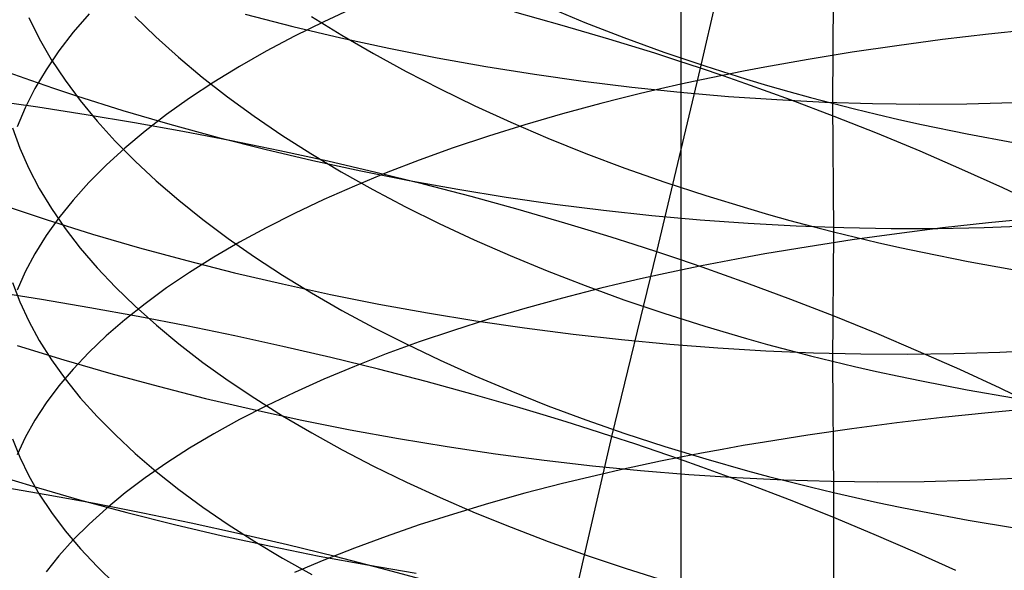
# Model space of a CAD drawing. Extents: x -383 to 1849, y -1185 to -529.
# Tile 794 of 870: x 1817.19 to 1826.97, y -981.94 to -976.47. Entities that reach past the tile are written whole.
import ezdxf

# ---------------------------------------------------------------- set-up
doc = ezdxf.new("R2010")
doc.units = 0
doc.layers.add('PREDEFINITO', color=7, linetype='CONTINUOUS')

msp = doc.modelspace()

# ---------------------------------------------------------------- linework, layer by layer
at = {"layer": 'PREDEFINITO'}
for p, q in [((1823.9519, -976.9497, 480.401), (1824.3687, -975.1353, 481.1956)), ((1823.7555, -975.2798, 667.4725), (1823.7555, -977.1087, 668.2681)), ((1825.2709, -976.0435, 638.5184), (1825.2601, -977.2981, 639.3088)), ((1820.5129, -976.346, 664.7318), (1820.2088, -976.4873, 664.3741)), ((1822.4253, -976.3381, 640.9355), (1822.8027, -976.4948, 640.667)), ((1817.2784, -976.4456, 651.004), (1817.3827, -976.6542, 650.5749)), ((1817.8776, -976.4105, 659.6036), (1817.7206, -976.5931, 659.1759)), ((1818.331, -976.4355, 647.3147), (1818.5409, -976.6393, 646.9199)), ((1819.4281, -976.4138, 513.2167), (1819.9013, -976.5345, 513.2364)), ((1820.0885, -976.4346, 643.9087), (1820.3898, -976.6217, 643.5673)), ((1822.5755, -976.5239, 480.1584), (1822.108, -976.3941, 480.1079)), ((1819.9013, -976.5345, 513.2364), (1820.3774, -976.6467, 513.2427)), ((1820.2088, -976.4873, 664.3741), (1819.9169, -976.6325, 664.0075)), ((1823.039, -976.6598, 480.2239), (1822.5755, -976.5239, 480.1584)), ((1822.8027, -976.4948, 640.667), (1823.1897, -976.6454, 640.4099)), ((1827.2764, -976.5615, 669.8435), (1826.812, -976.6107, 669.6948)), ((1817.3827, -976.6542, 650.5749), (1817.503, -976.8615, 650.149)), ((1817.7206, -976.5931, 659.1759), (1817.5784, -976.7777, 658.7442)), ((1818.5409, -976.6393, 646.9199), (1818.7647, -976.8404, 646.5309)), ((1819.9169, -976.6325, 664.0075), (1819.6373, -976.7814, 663.6324)), ((1820.3774, -976.6467, 513.2427), (1820.8559, -976.7501, 513.2358)), ((1820.3898, -976.6217, 643.5673), (1820.703, -976.8044, 643.2346)), ((1823.2691, -976.73, 480.2624), (1823.039, -976.6598, 480.2239)), ((1823.1897, -976.6454, 640.4099), (1823.5862, -976.7896, 640.1645)), ((1826.3534, -976.6655, 669.5323), (1825.9013, -976.7257, 669.3559)), ((1826.812, -976.6107, 669.6948), (1826.3534, -976.6655, 669.5323)), ((1817.5784, -976.7777, 658.7442), (1817.4513, -976.9641, 658.3091)), ((1820.8559, -976.7501, 513.2358), (1821.3364, -976.8449, 513.2158)), ((1823.498, -976.8017, 480.3048), (1823.2691, -976.73, 480.2624)), ((1825.9013, -976.7257, 669.3559), (1825.456, -976.7914, 669.1658)), ((1817.503, -976.8615, 650.149), (1817.6391, -977.0674, 649.7265)), ((1818.7647, -976.8404, 646.5309), (1819.0021, -977.0385, 646.1483)), ((1819.6373, -976.7814, 663.6324), (1819.3704, -976.9339, 663.2492)), ((1820.703, -976.8044, 643.2346), (1821.0276, -976.9825, 642.9109)), ((1821.3364, -976.8449, 513.2158), (1821.8183, -976.931, 513.1829)), ((1823.7256, -976.875, 480.3509), (1823.498, -976.8017, 480.3048)), ((1823.5862, -976.7896, 640.1645), (1823.9918, -976.9272, 639.9314)), ((1823.9519, -976.9497, 480.401), (1823.7256, -976.875, 480.3509)), ((1825.0183, -976.8625, 668.9619), (1824.5886, -976.9391, 668.7443)), ((1825.456, -976.7914, 669.1658), (1825.0183, -976.8625, 668.9619)), ((1817.4513, -976.9641, 658.3091), (1817.3396, -977.1522, 657.8709)), ((1819.3704, -976.9339, 663.2492), (1819.1164, -977.0897, 662.8584)), ((1821.8183, -976.931, 513.1829), (1822.301, -977.0082, 513.1371)), ((1823.5183, -978.7748, 479.639), (1823.9519, -976.9497, 480.401)), ((1824.1767, -977.026, 480.4549), (1823.9519, -976.9497, 480.401)), ((1823.9918, -976.9272, 639.9314), (1824.4061, -977.058, 639.7107)), ((1824.5886, -976.9391, 668.7443), (1824.3769, -976.9795, 668.6304)), ((1817.0716, -976.9898, 512.2021), (1817.2977, -977.0697, 512.2449)), ((1817.2977, -977.0697, 512.2449), (1817.5251, -977.1475, 512.2842)), ((1817.6391, -977.0674, 649.7265), (1817.7906, -977.2718, 649.308)), ((1819.0021, -977.0385, 646.1483), (1819.2528, -977.2334, 645.7724)), ((1821.0276, -976.9825, 642.9109), (1821.3633, -977.1557, 642.5968)), ((1822.301, -977.0082, 513.1371), (1822.7841, -977.0767, 513.0787)), ((1823.9603, -977.0642, 668.3923), (1823.7555, -977.1087, 668.2681)), ((1824.1674, -977.0212, 668.513), (1823.9603, -977.0642, 668.3923)), ((1824.3769, -976.9795, 668.6304), (1824.1674, -977.0212, 668.513)), ((1824.4002, -977.1037, 480.5126), (1824.1767, -977.026, 480.4549)), ((1824.4061, -977.058, 639.7107), (1824.6165, -977.1207, 639.6053)), ((1817.3396, -977.1522, 657.8709), (1817.2434, -977.3416, 657.4301)), ((1817.5251, -977.1475, 512.2842), (1817.7538, -977.2232, 512.3199)), ((1819.1164, -977.0897, 662.8584), (1818.8755, -977.2487, 662.4605)), ((1821.3633, -977.1557, 642.5968), (1821.71, -977.3239, 642.2925)), ((1822.7841, -977.0767, 513.0787), (1823.2669, -977.1363, 513.0076)), ((1823.2669, -977.1363, 513.0076), (1823.749, -977.1871, 512.9241)), ((1823.5531, -977.1545, 668.1405), (1823.3531, -977.2016, 668.0096)), ((1823.7555, -977.1087, 668.2681), (1823.5531, -977.1545, 668.1405)), ((1823.7555, -977.1087, 668.2681), (1823.7557, -978.9549, 669.0281)), ((1824.6221, -977.1828, 480.5741), (1824.4002, -977.1037, 480.5126)), ((1824.6165, -977.1207, 639.6053), (1824.829, -977.1817, 639.5031)), ((1817.7538, -977.2232, 512.3199), (1818.2149, -977.3685, 512.3809)), ((1818.8755, -977.2487, 662.4605), (1818.648, -977.4107, 662.0559)), ((1819.2528, -977.2334, 645.7724), (1819.5166, -977.425, 645.4036)), ((1823.1557, -977.2501, 667.8755), (1822.9607, -977.2998, 667.738)), ((1823.3531, -977.2016, 668.0096), (1823.1557, -977.2501, 667.8755)), ((1823.749, -977.1871, 512.9241), (1824.2298, -977.229, 512.8283)), ((1824.2298, -977.229, 512.8283), (1824.7088, -977.2619, 512.7203)), ((1824.8425, -977.2633, 480.6394), (1824.6221, -977.1828, 480.5741)), ((1824.7088, -977.2619, 512.7203), (1825.1854, -977.2859, 512.6002)), ((1824.829, -977.1817, 639.5031), (1825.0435, -977.2408, 639.4043)), ((1825.2786, -977.4284, 480.7811), (1824.8425, -977.2633, 480.6394)), ((1825.0435, -977.2408, 639.4043), (1825.2601, -977.2981, 639.3088)), ((1817.369, -977.3382, 479.5529), (1816.8904, -977.2711, 479.647)), ((1817.2434, -977.3416, 657.4301), (1817.163, -977.5322, 656.9872)), ((1817.8489, -977.4118, 479.4726), (1817.369, -977.3382, 479.5529)), ((1817.7906, -977.2718, 649.308), (1817.9572, -977.4743, 648.8939)), ((1821.71, -977.3239, 642.2925), (1822.0673, -977.4869, 641.9986)), ((1822.9607, -977.2998, 667.738), (1822.5785, -977.4031, 667.4537)), ((1825.1854, -977.2859, 512.6002), (1825.6592, -977.3009, 512.4681)), ((1825.2601, -977.2981, 639.3088), (1825.4786, -977.3535, 639.2168)), ((1825.2601, -977.2981, 639.3088), (1825.2701, -978.5741, 640.0666)), ((1825.4786, -977.3535, 639.2168), (1825.699, -977.4071, 639.1282)), ((1825.6592, -977.3009, 512.4681), (1826.1295, -977.3068, 512.3243)), ((1826.1295, -977.3068, 512.3243), (1826.5959, -977.3037, 512.1687)), ((1826.5959, -977.3037, 512.1687), (1827.0578, -977.2915, 512.0015)), ((1818.3295, -977.4917, 479.4063), (1817.8489, -977.4118, 479.4726)), ((1818.2149, -977.3685, 512.3809), (1818.6805, -977.5055, 512.4281)), ((1818.648, -977.4107, 662.0559), (1818.4341, -977.5755, 661.645)), ((1819.5166, -977.425, 645.4036), (1819.793, -977.6131, 645.0424)), ((1822.5785, -977.4031, 667.4537), (1822.2067, -977.5114, 667.1572)), ((1825.708, -977.5988, 480.9372), (1825.2786, -977.4284, 480.7811)), ((1825.699, -977.4071, 639.1282), (1825.9212, -977.4588, 639.0431)), ((1825.9212, -977.4588, 639.0431), (1826.1453, -977.5086, 638.9613)), ((1817.1189, -977.542, 652.6651), (1817.1904, -977.7438, 652.2269)), ((1817.9572, -977.4743, 648.8939), (1818.1387, -977.6748, 648.4845)), ((1818.8105, -977.578, 479.354), (1818.3295, -977.4917, 479.4063)), ((1818.6805, -977.5055, 512.4281), (1819.1501, -977.6342, 512.4614)), ((1822.2067, -977.5114, 667.1572), (1821.8456, -977.6244, 666.8489)), ((1822.0673, -977.4869, 641.9986), (1822.4348, -977.6443, 641.7154)), ((1826.1453, -977.5086, 638.9613), (1826.5983, -977.6025, 638.8082)), ((1818.4341, -977.5755, 661.645), (1818.234, -977.7429, 661.2283)), ((1819.2912, -977.6705, 479.3161), (1818.8105, -977.578, 479.354)), ((1819.1501, -977.6342, 512.4614), (1819.6231, -977.7545, 512.4812)), ((1819.793, -977.6131, 645.0424), (1820.0819, -977.7973, 644.6892)), ((1821.8456, -977.6244, 666.8489), (1821.4954, -977.742, 666.5292)), ((1822.4348, -977.6443, 641.7154), (1822.8123, -977.7961, 641.4433)), ((1826.1303, -977.7742, 481.1075), (1825.708, -977.5988, 480.9372)), ((1826.5983, -977.6025, 638.8082), (1827.0576, -977.689, 638.6686)), ((1817.1904, -977.7438, 652.2269), (1817.2784, -977.9448, 651.791)), ((1818.234, -977.7429, 661.2283), (1818.0481, -977.9127, 660.8063)), ((1818.1387, -977.6748, 648.4845), (1818.3347, -977.8731, 648.0802)), ((1819.771, -977.7692, 479.2925), (1819.2912, -977.6705, 479.3161)), ((1819.6231, -977.7545, 512.4812), (1820.099, -977.8664, 512.4874)), ((1821.4954, -977.742, 666.5292), (1821.1564, -977.864, 666.1987)), ((1820.2496, -977.874, 479.2834), (1819.771, -977.7692, 479.2925)), ((1820.0819, -977.7973, 644.6892), (1820.3828, -977.9775, 644.3443)), ((1822.8123, -977.7961, 641.4433), (1823.1995, -977.9419, 641.1827)), ((1826.5453, -977.9543, 481.2916), (1826.1303, -977.7742, 481.1075)), ((1817.2784, -977.9448, 651.791), (1817.3829, -978.1449, 651.3578)), ((1818.0481, -977.9127, 660.8063), (1817.8766, -978.0849, 660.3795)), ((1818.3347, -977.8731, 648.0802), (1818.545, -978.0689, 647.6816)), ((1820.099, -977.8664, 512.4874), (1820.5773, -977.9698, 512.4802)), ((1820.7264, -977.9849, 479.2891), (1820.2496, -977.874, 479.2834)), ((1821.1564, -977.864, 666.1987), (1820.8287, -977.9902, 665.8578)), ((1823.1995, -977.9419, 641.1827), (1823.5961, -978.0815, 640.934)), ((1820.3828, -977.9775, 644.3443), (1820.6956, -978.1535, 644.0082)), ((1820.8287, -977.9902, 665.8578), (1820.5128, -978.1206, 665.5069)), ((1820.5773, -977.9698, 512.4802), (1821.0574, -978.0649, 512.4598)), ((1821.2007, -978.1018, 479.3095), (1820.7264, -977.9849, 479.2891)), ((1826.9526, -978.1389, 481.4891), (1826.5453, -977.9543, 481.2916)), ((1817.3829, -978.1449, 651.3578), (1817.5033, -978.3439, 650.9277)), ((1817.8766, -978.0849, 660.3795), (1817.7196, -978.2591, 659.9482)), ((1818.545, -978.0689, 647.6816), (1818.7692, -978.2621, 647.289)), ((1820.5128, -978.1206, 665.5069), (1820.2087, -978.2548, 665.1466)), ((1821.0574, -978.0649, 512.4598), (1821.5388, -978.1514, 512.4263)), ((1821.6721, -978.2247, 479.3449), (1821.2007, -978.1018, 479.3095)), ((1823.5961, -978.0815, 640.934), (1824.0018, -978.2148, 640.6977)), ((1827.3518, -978.3279, 481.6998), (1826.9526, -978.1389, 481.4891)), ((1820.6956, -978.1535, 644.0082), (1821.0199, -978.3251, 643.6812)), ((1821.5388, -978.1514, 512.4263), (1822.021, -978.2293, 512.3798)), ((1822.1402, -978.3535, 479.3954), (1821.6721, -978.2247, 479.3449)), ((1822.021, -978.2293, 512.3798), (1822.5034, -978.2988, 512.3204)), ((1824.0018, -978.2148, 640.6977), (1824.4162, -978.3415, 640.474)), ((1816.9946, -978.3008, 511.5064), (1817.2222, -978.3778, 511.5461)), ((1817.7196, -978.2591, 659.9482), (1817.5775, -978.4352, 659.5129)), ((1818.7692, -978.2621, 647.289), (1819.007, -978.4525, 646.9027)), ((1820.2087, -978.2548, 665.1466), (1819.9168, -978.3927, 664.7772)), ((1821.0199, -978.3251, 643.6812), (1821.3553, -978.4921, 643.3639)), ((1822.5034, -978.2988, 512.3204), (1822.9855, -978.3596, 512.2482)), ((1824.4162, -978.3415, 640.474), (1824.6266, -978.4023, 640.3671)), ((1817.2222, -978.3778, 511.5461), (1817.4511, -978.4529, 511.5822)), ((1817.5775, -978.4352, 659.5129), (1817.4504, -978.613, 659.0741)), ((1817.5033, -978.3439, 650.9277), (1817.6396, -978.5416, 650.5011)), ((1819.9168, -978.3927, 664.7772), (1819.6373, -978.5342, 664.3992)), ((1822.6042, -978.4882, 479.4612), (1822.1402, -978.3535, 479.3954)), ((1822.9855, -978.3596, 512.2482), (1823.4668, -978.4117, 512.1635)), ((1823.4668, -978.4117, 512.1635), (1823.9468, -978.4552, 512.0663)), ((1824.6266, -978.4023, 640.3671), (1824.8391, -978.4613, 640.2636)), ((1827.2759, -978.439, 670.6137), (1826.8116, -978.4853, 670.4641)), ((1817.4511, -978.4529, 511.5822), (1817.9126, -978.5971, 511.6439)), ((1819.007, -978.4525, 646.9027), (1819.2581, -978.6399, 646.5233)), ((1819.6373, -978.5342, 664.3992), (1819.3704, -978.6791, 664.0131)), ((1821.3553, -978.4921, 643.3639), (1821.7017, -978.6542, 643.0565)), ((1822.8346, -978.5577, 479.4998), (1822.6042, -978.4882, 479.4612)), ((1823.9468, -978.4552, 512.0663), (1824.4248, -978.49, 511.9567)), ((1824.4248, -978.49, 511.9567), (1824.9005, -978.5161, 511.8348)), ((1824.8391, -978.4613, 640.2636), (1825.0536, -978.5186, 640.1634)), ((1824.9005, -978.5161, 511.8348), (1825.3732, -978.5333, 511.7009)), ((1825.0536, -978.5186, 640.1634), (1825.2701, -978.5741, 640.0666)), ((1825.3732, -978.5333, 511.7009), (1825.8425, -978.5418, 511.555)), ((1826.3531, -978.5368, 670.3005), (1825.901, -978.5935, 670.123)), ((1826.3077, -978.5414, 511.3973), (1826.7684, -978.5322, 511.2278)), ((1826.8116, -978.4853, 670.4641), (1826.3531, -978.5368, 670.3005)), ((1826.7684, -978.5322, 511.2278), (1827.2241, -978.514, 511.0467)), ((1817.4504, -978.613, 659.0741), (1817.3387, -978.7924, 658.6322)), ((1817.6396, -978.5416, 650.5011), (1817.7912, -978.7377, 650.0784)), ((1817.9126, -978.5971, 511.6439), (1818.3785, -978.7332, 511.6914)), ((1823.0637, -978.6287, 479.5423), (1822.8346, -978.5577, 479.4998)), ((1823.2917, -978.701, 479.5887), (1823.0637, -978.6287, 479.5423)), ((1825.2701, -978.5741, 640.0666), (1825.2604, -979.8596, 640.8072)), ((1825.2701, -978.5741, 640.0666), (1825.4886, -978.6279, 639.9734)), ((1825.901, -978.5935, 670.123), (1825.4558, -978.6554, 669.9317)), ((1825.4886, -978.6279, 639.9734), (1825.709, -978.6797, 639.8836)), ((1825.8425, -978.5418, 511.555), (1826.3077, -978.5414, 511.3973)), ((1818.3785, -978.7332, 511.6914), (1818.8484, -978.8613, 511.7251)), ((1819.3704, -978.6791, 664.0131), (1819.1164, -978.8271, 663.6193)), ((1819.2581, -978.6399, 646.5233), (1819.5222, -978.824, 646.1511)), ((1821.7017, -978.6542, 643.0565), (1822.0587, -978.8112, 642.7595)), ((1823.5183, -978.7748, 479.639), (1823.2917, -978.701, 479.5887)), ((1825.0182, -978.7225, 669.7265), (1824.5886, -978.7948, 669.5074)), ((1825.4558, -978.6554, 669.9317), (1825.0182, -978.7225, 669.7265)), ((1825.709, -978.6797, 639.8836), (1825.9312, -978.7298, 639.7973)), ((1825.9312, -978.7298, 639.7973), (1826.1551, -978.7781, 639.7144)), ((1817.3387, -978.7924, 658.6322), (1817.2426, -978.9732, 658.1877)), ((1817.7912, -978.7377, 650.0784), (1817.958, -978.9322, 649.6601)), ((1819.1164, -978.8271, 663.6193), (1818.8755, -978.9783, 663.2183)), ((1819.5222, -978.824, 646.1511), (1819.7991, -979.0047, 645.7865)), ((1822.0587, -978.8112, 642.7595), (1822.426, -978.9629, 642.4734)), ((1823.0713, -980.6079, 478.9103), (1823.5183, -978.7748, 479.639)), ((1823.7435, -978.8501, 479.6932), (1823.5183, -978.7748, 479.639)), ((1824.5886, -978.7948, 669.5074), (1824.377, -978.8329, 669.3928)), ((1826.1551, -978.7781, 639.7144), (1826.6081, -978.8692, 639.5592)), ((1818.8484, -978.8613, 511.7251), (1819.3217, -978.9813, 511.7449)), ((1823.9673, -978.9267, 479.7513), (1823.7435, -978.8501, 479.6932)), ((1823.9604, -978.9129, 669.1531), (1823.7557, -978.9549, 669.0281)), ((1824.1676, -978.8722, 669.2746), (1823.9604, -978.9129, 669.1531)), ((1824.1896, -979.0047, 479.8132), (1823.9673, -978.9267, 479.7513)), ((1824.377, -978.8329, 669.3928), (1824.1676, -978.8722, 669.2746)), ((1826.6081, -978.8692, 639.5592), (1827.0672, -978.9531, 639.4178)), ((1817.2426, -978.9732, 658.1877), (1817.1624, -979.1551, 657.7411)), ((1817.958, -978.9322, 649.6601), (1818.1396, -979.1248, 649.2465)), ((1818.8755, -978.9783, 663.2183), (1818.648, -979.1322, 662.8105)), ((1819.3217, -978.9813, 511.7449), (1819.7978, -979.0931, 511.7511)), ((1819.7991, -979.0047, 645.7865), (1820.0883, -979.1818, 645.43)), ((1822.426, -978.9629, 642.4734), (1822.8033, -979.1092, 642.1984)), ((1823.5533, -978.9982, 668.8996), (1823.3534, -979.0427, 668.7678)), ((1823.7557, -978.9549, 669.0281), (1823.5533, -978.9982, 668.8996)), ((1823.7557, -978.9549, 669.0281), (1823.7548, -980.8142, 669.7513)), ((1824.4104, -979.084, 479.8789), (1824.1896, -979.0047, 479.8132)), ((1817.1188, -979.0784, 653.4206), (1817.1903, -979.2714, 652.9786)), ((1818.1396, -979.1248, 649.2465), (1818.3357, -979.3152, 648.8381)), ((1819.7978, -979.0931, 511.7511), (1820.2763, -979.1968, 511.7437)), ((1822.8033, -979.1092, 642.1984), (1823.1903, -979.2498, 641.9351)), ((1823.156, -979.0885, 668.6327), (1822.9611, -979.1355, 668.4944)), ((1823.3534, -979.0427, 668.7678), (1823.156, -979.0885, 668.6327)), ((1824.8472, -979.2465, 480.0215), (1824.4104, -979.084, 479.8789)), ((1817.4064, -979.2476, 478.7385), (1816.9276, -979.1726, 478.8192)), ((1818.648, -979.1322, 662.8105), (1818.4341, -979.2889, 662.3965)), ((1820.0883, -979.1818, 645.43), (1820.3897, -979.355, 645.0819)), ((1820.2763, -979.1968, 511.7437), (1820.7565, -979.2922, 511.723)), ((1822.9611, -979.1355, 668.4944), (1822.579, -979.2332, 668.2081)), ((1817.1903, -979.2714, 652.9786), (1817.2783, -979.4638, 652.5388)), ((1817.8861, -979.3287, 478.6719), (1817.4064, -979.2476, 478.7385)), ((1818.4341, -979.2889, 662.3965), (1818.234, -979.448, 661.9766)), ((1818.3357, -979.3152, 648.8381), (1818.5461, -979.5034, 648.4353)), ((1820.7565, -979.2922, 511.723), (1821.2381, -979.3795, 511.6889)), ((1822.579, -979.2332, 668.2081), (1822.2073, -979.3356, 667.9095)), ((1823.1903, -979.2498, 641.9351), (1823.5867, -979.3844, 641.6839)), ((1825.2774, -979.414, 480.1787), (1824.8472, -979.2465, 480.0215)), ((1818.3662, -979.4158, 478.6195), (1817.8861, -979.3287, 478.6719)), ((1818.8461, -979.509, 478.5815), (1818.3662, -979.4158, 478.6195)), ((1820.3897, -979.355, 645.0819), (1820.7029, -979.5242, 644.7427)), ((1821.2381, -979.3795, 511.6889), (1821.7203, -979.4584, 511.6417)), ((1822.2073, -979.3356, 667.9095), (1821.8463, -979.4425, 667.599)), ((1823.5867, -979.3844, 641.6839), (1823.9923, -979.5129, 641.445)), ((1825.7007, -979.5862, 480.3503), (1825.2774, -979.414, 480.1787)), ((1817.2783, -979.4638, 652.5388), (1817.3828, -979.6553, 652.1017)), ((1818.234, -979.448, 661.9766), (1818.0481, -979.6095, 661.5514)), ((1818.5461, -979.5034, 648.4353), (1818.7703, -979.689, 648.0385)), ((1819.3254, -979.6081, 478.558), (1818.8461, -979.509, 478.5815)), ((1821.8463, -979.4425, 667.599), (1821.4962, -979.5537, 667.2771)), ((1821.7203, -979.4584, 511.6417), (1822.2028, -979.529, 511.5815)), ((1823.9923, -979.5129, 641.445), (1824.4066, -979.6351, 641.219)), ((1818.0481, -979.6095, 661.5514), (1817.8766, -979.7732, 661.1212)), ((1819.8034, -979.7131, 478.5492), (1819.3254, -979.6081, 478.558)), ((1820.7029, -979.5242, 644.7427), (1821.0275, -979.6891, 644.4127)), ((1821.4962, -979.5537, 667.2771), (1821.1573, -979.6692, 666.9442)), ((1822.2028, -979.529, 511.5815), (1822.6849, -979.5913, 511.5084)), ((1822.6849, -979.5913, 511.5084), (1823.1662, -979.6452, 511.4225)), ((1826.1166, -979.763, 480.5357), (1825.7007, -979.5862, 480.3503)), ((1817.1651, -979.7037, 510.8738), (1817.6268, -979.8469, 510.9363)), ((1817.3828, -979.6553, 652.1017), (1817.5033, -979.8458, 651.6677)), ((1818.7703, -979.689, 648.0385), (1819.0082, -979.872, 647.6482)), ((1821.1573, -979.6692, 666.9442), (1820.8297, -979.7887, 666.6009)), ((1821.0275, -979.6891, 644.4127), (1821.3634, -979.8496, 644.0925)), ((1823.1662, -979.6452, 511.4225), (1823.6461, -979.6906, 511.324)), ((1823.6461, -979.6906, 511.324), (1824.1241, -979.7276, 511.213)), ((1824.4066, -979.6351, 641.219), (1824.6169, -979.6937, 641.111)), ((1824.6169, -979.6937, 641.111), (1824.8294, -979.7507, 641.0063)), ((1817.8766, -979.7732, 661.1212), (1817.7196, -979.9389, 660.6865)), ((1820.2796, -979.8239, 478.5552), (1819.8034, -979.7131, 478.5492)), ((1820.8297, -979.7887, 666.6009), (1820.5139, -979.912, 666.2475)), ((1824.1241, -979.7276, 511.213), (1824.5996, -979.7561, 511.0897)), ((1824.5996, -979.7561, 511.0897), (1825.0721, -979.776, 510.9541)), ((1824.8294, -979.7507, 641.0063), (1825.0439, -979.806, 640.905)), ((1825.0439, -979.806, 640.905), (1825.2604, -979.8596, 640.8072)), ((1825.0721, -979.776, 510.9541), (1825.5411, -979.7873, 510.8064)), ((1825.5411, -979.7873, 510.8064), (1826.006, -979.7901, 510.6467)), ((1826.006, -979.7901, 510.6467), (1826.4664, -979.7842, 510.4751)), ((1826.5249, -979.944, 480.7348), (1826.1166, -979.763, 480.5357)), ((1826.4664, -979.7842, 510.4751), (1826.9217, -979.7696, 510.2919)), ((1826.9217, -979.7696, 510.2919), (1827.3713, -979.7462, 510.097)), ((1817.5033, -979.8458, 651.6677), (1817.6395, -980.035, 651.2373)), ((1817.6268, -979.8469, 510.9363), (1818.0928, -979.9823, 510.9846)), ((1819.0082, -979.872, 647.6482), (1819.2594, -980.0521, 647.2647)), ((1820.7536, -979.9405, 478.5761), (1820.2796, -979.8239, 478.5552)), ((1821.3634, -979.8496, 644.0925), (1821.7101, -980.0054, 643.7823)), ((1825.2604, -979.8596, 640.8072), (1825.4789, -979.9114, 640.713)), ((1825.2604, -979.8596, 640.8072), (1825.2708, -981.1647, 641.5125)), ((1817.7196, -979.9389, 660.6865), (1817.5775, -980.1064, 660.2478)), ((1818.0928, -979.9823, 510.9846), (1818.5627, -980.1098, 511.0188)), ((1820.5139, -979.912, 666.2475), (1820.2099, -980.0391, 665.8845)), ((1821.2248, -980.0628, 478.6122), (1820.7536, -979.9405, 478.5761)), ((1821.7101, -980.0054, 643.7823), (1822.0675, -980.1563, 643.4826)), ((1825.4789, -979.9114, 640.713), (1825.6993, -979.9615, 640.6222)), ((1825.6993, -979.9615, 640.6222), (1825.9215, -980.0099, 640.5349)), ((1826.9251, -980.1291, 480.9472), (1826.5249, -979.944, 480.7348)), ((1817.6395, -980.035, 651.2373), (1817.7911, -980.2228, 650.8108)), ((1819.2594, -980.0521, 647.2647), (1819.5236, -980.2291, 646.8885)), ((1820.2099, -980.0391, 665.8845), (1819.918, -980.1697, 665.5125)), ((1821.6927, -980.1907, 478.6635), (1821.2248, -980.0628, 478.6122)), ((1825.9215, -980.0099, 640.5349), (1826.1455, -980.0565, 640.4512)), ((1826.1455, -980.0565, 640.4512), (1826.5985, -980.1445, 640.2941)), ((1817.5775, -980.1064, 660.2478), (1817.4504, -980.2755, 659.8056)), ((1818.5627, -980.1098, 511.0188), (1819.0359, -980.2295, 511.039)), ((1819.918, -980.1697, 665.5125), (1819.6385, -980.3037, 665.1318)), ((1822.1568, -980.3243, 478.7302), (1821.6927, -980.1907, 478.6635)), ((1822.0675, -980.1563, 643.4826), (1822.4351, -980.3022, 643.1939)), ((1826.5985, -980.1445, 640.2941), (1827.0578, -980.2255, 640.1511)), ((1827.317, -980.3179, 481.1724), (1826.9251, -980.1291, 480.9472)), ((1817.4504, -980.2755, 659.8056), (1817.3388, -980.4462, 659.3603)), ((1817.7911, -980.2228, 650.8108), (1817.9579, -980.4089, 650.3887)), ((1819.0359, -980.2295, 511.039), (1819.5118, -980.3413, 511.0453)), ((1819.5236, -980.2291, 646.8885), (1819.8005, -980.4028, 646.52)), ((1819.6385, -980.3037, 665.1318), (1819.3717, -980.4409, 664.7429)), ((1819.5118, -980.3413, 511.0453), (1819.9901, -980.4451, 511.0379)), ((1822.3872, -980.3931, 478.7693), (1822.1568, -980.3243, 478.7302)), ((1822.6165, -980.4634, 478.8124), (1822.3872, -980.3931, 478.7693)), ((1822.4351, -980.3022, 643.1939), (1822.8127, -980.4428, 642.9164)), ((1826.8086, -980.3723, 671.1979), (1826.3505, -980.4207, 671.0331)), ((1827.2725, -980.3289, 671.3486), (1826.8086, -980.3723, 671.1979)), ((1817.3388, -980.4462, 659.3603), (1817.2426, -980.6181, 658.9123)), ((1817.9579, -980.4089, 650.3887), (1818.1395, -980.5933, 649.9713)), ((1819.3717, -980.4409, 664.7429), (1819.1177, -980.5812, 664.3462)), ((1819.8005, -980.4028, 646.52), (1820.0898, -980.5731, 646.1595)), ((1819.9901, -980.4451, 511.0379), (1820.47, -980.541, 511.0169)), ((1822.8445, -980.535, 478.8594), (1822.6165, -980.4634, 478.8124)), ((1822.8127, -980.4428, 642.9164), (1823.1999, -980.578, 642.6507)), ((1825.8987, -980.474, 670.8543), (1825.4539, -980.5322, 670.6615)), ((1826.3505, -980.4207, 671.0331), (1825.8987, -980.474, 670.8543)), ((1819.1177, -980.5812, 664.3462), (1818.8769, -980.7243, 663.9423)), ((1820.0898, -980.5731, 646.1595), (1820.3912, -980.7396, 645.8076)), ((1820.47, -980.541, 511.0169), (1820.9511, -980.6289, 510.9824)), ((1823.0713, -980.6079, 478.9103), (1822.8445, -980.535, 478.8594)), ((1823.1999, -980.578, 642.6507), (1823.5966, -980.7075, 642.3971)), ((1825.4539, -980.5322, 670.6615), (1825.0166, -980.5954, 670.4548)), ((1817.1188, -980.6309, 654.1444), (1817.1903, -980.8152, 653.6986)), ((1817.2426, -980.6181, 658.9123), (1817.1624, -980.7912, 658.4622)), ((1818.1395, -980.5933, 649.9713), (1818.3356, -980.7757, 649.5592)), ((1820.9511, -980.6289, 510.9824), (1821.4329, -980.7087, 510.9346)), ((1822.6422, -982.4613, 478.2224), (1823.0713, -980.6079, 478.9103)), ((1823.2967, -980.6822, 478.9651), (1823.0713, -980.6079, 478.9103)), ((1823.5207, -980.7579, 479.0239), (1823.2967, -980.6822, 478.9651)), ((1824.5872, -980.6634, 670.2342), (1824.3757, -980.6993, 670.1186)), ((1825.0166, -980.5954, 670.4548), (1824.5872, -980.6634, 670.2342)), ((1818.3356, -980.7757, 649.5592), (1818.5459, -980.9558, 649.1528)), ((1818.8769, -980.7243, 663.9423), (1818.6494, -980.8702, 663.5316)), ((1820.3912, -980.7396, 645.8076), (1820.7044, -980.9023, 645.4646)), ((1821.4329, -980.7087, 510.9346), (1821.9148, -980.7804, 510.8736)), ((1821.9148, -980.7804, 510.8736), (1822.3962, -980.844, 510.7995)), ((1823.7432, -980.8348, 479.0865), (1823.5207, -980.7579, 479.0239)), ((1823.5966, -980.7075, 642.3971), (1824.0023, -980.8311, 642.1561)), ((1823.9595, -980.7747, 669.8772), (1823.7548, -980.8142, 669.7513)), ((1824.1665, -980.7363, 669.9997), (1823.9595, -980.7747, 669.8772)), ((1824.3757, -980.6993, 670.1186), (1824.1665, -980.7363, 669.9997)), ((1817.1903, -980.8152, 653.6986), (1817.2784, -980.9989, 653.255)), ((1818.6494, -980.8702, 663.5316), (1818.4355, -981.0186, 663.1146)), ((1822.3962, -980.844, 510.7995), (1822.8768, -980.8994, 510.7125)), ((1823.5526, -980.8549, 669.622), (1823.3528, -980.8969, 669.4892)), ((1823.7548, -980.8142, 669.7513), (1823.5526, -980.8549, 669.622)), ((1823.9643, -980.913, 479.153), (1823.7432, -980.8348, 479.0865)), ((1823.7548, -980.8142, 669.7513), (1823.7561, -982.6877, 670.4373)), ((1824.0023, -980.8311, 642.1561), (1824.4167, -980.9486, 641.9281)), ((1816.8558, -980.9612, 510.1845), (1817.3179, -981.1031, 510.2475)), ((1818.5459, -980.9558, 649.1528), (1818.7702, -981.1336, 648.7524)), ((1820.7044, -980.9023, 645.4646), (1821.0291, -981.061, 645.131)), ((1822.8768, -980.8994, 510.7125), (1823.3559, -980.9466, 510.6127)), ((1823.1555, -980.9401, 669.3532), (1822.9607, -980.9844, 669.2138)), ((1823.3528, -980.8969, 669.4892), (1823.1555, -980.9401, 669.3532)), ((1823.3559, -980.9466, 510.6127), (1823.833, -980.9855, 510.5002)), ((1824.4018, -981.0731, 479.2972), (1823.9643, -980.913, 479.153)), ((1824.4167, -980.9486, 641.9281), (1824.6272, -981.005, 641.819)), ((1817.2784, -980.9989, 653.255), (1817.3829, -981.1817, 652.8142)), ((1818.4355, -981.0186, 663.1146), (1818.2355, -981.1695, 662.6916)), ((1821.0291, -981.061, 645.131), (1821.3649, -981.2154, 644.8072)), ((1822.5787, -981.0764, 668.9256), (1822.2071, -981.1729, 668.6249)), ((1822.9607, -980.9844, 669.2138), (1822.5787, -981.0764, 668.9256)), ((1823.833, -980.9855, 510.5002), (1824.3076, -981.0162, 510.3752)), ((1824.3076, -981.0162, 510.3752), (1824.7791, -981.0385, 510.2378)), ((1824.8328, -981.2379, 479.4561), (1824.4018, -981.0731, 479.2972)), ((1824.6272, -981.005, 641.819), (1824.8397, -981.0599, 641.7134)), ((1824.7791, -981.0385, 510.2378), (1825.247, -981.0524, 510.0881)), ((1824.8397, -981.0599, 641.7134), (1825.0542, -981.1131, 641.6112)), ((1825.247, -981.0524, 510.0881), (1825.7109, -981.058, 509.9263)), ((1825.7109, -981.058, 509.9263), (1826.17, -981.0551, 509.7524)), ((1826.17, -981.0551, 509.7524), (1826.6241, -981.0437, 509.5667)), ((1826.6241, -981.0437, 509.5667), (1827.0724, -981.0238, 509.3693)), ((1817.4517, -981.187, 477.9878), (1816.9717, -981.1046, 478.0553)), ((1817.3179, -981.1031, 510.2475), (1817.7843, -981.2375, 510.296)), ((1818.2355, -981.1695, 662.6916), (1818.0496, -981.3225, 662.2633)), ((1818.7702, -981.1336, 648.7524), (1819.008, -981.3089, 648.3585)), ((1822.2071, -981.1729, 668.6249), (1821.8462, -981.2737, 668.3122)), ((1825.0542, -981.1131, 641.6112), (1825.2708, -981.1647, 641.5125)), ((1825.2708, -981.1647, 641.5125), (1825.4893, -981.2146, 641.4173)), ((1825.2708, -981.1647, 641.5125), (1825.2721, -982.4814, 642.1978)), ((1817.3829, -981.1817, 652.8142), (1817.5034, -981.3636, 652.3766)), ((1817.9322, -981.2751, 477.9346), (1817.4517, -981.187, 477.9878)), ((1817.7843, -981.2375, 510.296), (1818.2545, -981.3644, 510.3304)), ((1818.4125, -981.369, 477.8959), (1817.9322, -981.2751, 477.9346)), ((1821.3649, -981.2154, 644.8072), (1821.7117, -981.3653, 644.4935)), ((1821.8462, -981.2737, 668.3122), (1821.4962, -981.3786, 667.9881)), ((1825.257, -981.4072, 479.6295), (1824.8328, -981.2379, 479.4561)), ((1825.4893, -981.2146, 641.4173), (1825.7097, -981.2628, 641.3257)), ((1825.7097, -981.2628, 641.3257), (1825.9319, -981.3093, 641.2377)), ((1817.5034, -981.3636, 652.3766), (1817.6397, -981.5443, 651.9425)), ((1818.0496, -981.3225, 662.2633), (1817.878, -981.4777, 661.8299)), ((1818.2545, -981.3644, 510.3304), (1818.728, -981.4837, 510.3506)), ((1818.8921, -981.4685, 477.8717), (1818.4125, -981.369, 477.8959)), ((1819.008, -981.3089, 648.3585), (1819.2592, -981.4814, 647.9714)), ((1821.7117, -981.3653, 644.4935), (1822.069, -981.5105, 644.1904)), ((1825.9319, -981.3093, 641.2377), (1826.1559, -981.3542, 641.1531)), ((1826.1559, -981.3542, 641.1531), (1826.6088, -981.439, 640.9946)), ((1819.3706, -981.5737, 477.8624), (1818.8921, -981.4685, 477.8717)), ((1821.4962, -981.3786, 667.9881), (1821.1573, -981.4875, 667.6529)), ((1825.6739, -981.5808, 479.8169), (1825.257, -981.4072, 479.6295)), ((1826.6088, -981.439, 640.9946), (1827.068, -981.5171, 640.8502)), ((1817.6397, -981.5443, 651.9425), (1817.7914, -981.7237, 651.5123)), ((1817.878, -981.4777, 661.8299), (1817.721, -981.6347, 661.3921)), ((1818.728, -981.4837, 510.3506), (1819.2042, -981.5953, 510.3568)), ((1819.2592, -981.4814, 647.9714), (1819.5234, -981.6509, 647.5918)), ((1821.1573, -981.4875, 667.6529), (1820.8298, -981.6002, 667.3072)), ((1822.069, -981.5105, 644.1904), (1822.4366, -981.6509, 643.8984)), ((1817.721, -981.6347, 661.3921), (1817.5788, -981.7935, 660.9502)), ((1819.2042, -981.5953, 510.3568), (1819.6826, -981.6993, 510.3491)), ((1819.8473, -981.6843, 477.8679), (1819.3706, -981.5737, 477.8624)), ((1819.5234, -981.6509, 647.5918), (1819.8003, -981.8174, 647.2198)), ((1820.8298, -981.6002, 667.3072), (1820.5139, -981.7166, 666.9514)), ((1822.4366, -981.6509, 643.8984), (1822.8142, -981.7863, 643.6178)), ((1826.0833, -981.7584, 480.0181), (1825.6739, -981.5808, 479.8169)), ((1817.7914, -981.7237, 651.5123), (1817.9582, -981.9015, 651.0866)), ((1819.6826, -981.6993, 510.3491), (1820.1627, -981.7957, 510.3278)), ((1820.3218, -981.8005, 477.8885), (1819.8473, -981.6843, 477.8679)), ((1820.5139, -981.7166, 666.9514), (1820.2099, -981.8365, 666.5859)), ((1826.4848, -981.9398, 480.2326), (1826.0833, -981.7584, 480.0181)), ((1817.5788, -981.7935, 660.9502), (1817.4517, -981.9538, 660.5048)), ((1819.8003, -981.8174, 647.2198), (1820.0896, -981.9805, 646.856)), ((1820.2099, -981.8365, 666.5859), (1819.9181, -981.9597, 666.2113)), ((1820.1627, -981.7957, 510.3278), (1820.644, -981.8842, 510.2928)), ((1820.7935, -981.9221, 477.9243), (1820.3218, -981.8005, 477.8885)), ((1822.8142, -981.7863, 643.6178), (1823.2014, -981.9164, 643.3491)), ((1817.9582, -981.9015, 651.0866), (1818.1398, -982.0776, 650.6657)), ((1820.644, -981.8842, 510.2928), (1821.1259, -981.965, 510.2444)), ((1821.262, -982.049, 477.9755), (1820.7935, -981.9221, 477.9243)), ((1823.2014, -981.9164, 643.3491), (1823.5981, -982.0411, 643.0926))]:
    msp.add_line(p, q, dxfattribs=at)

doc.saveas('drawing.dxf')
